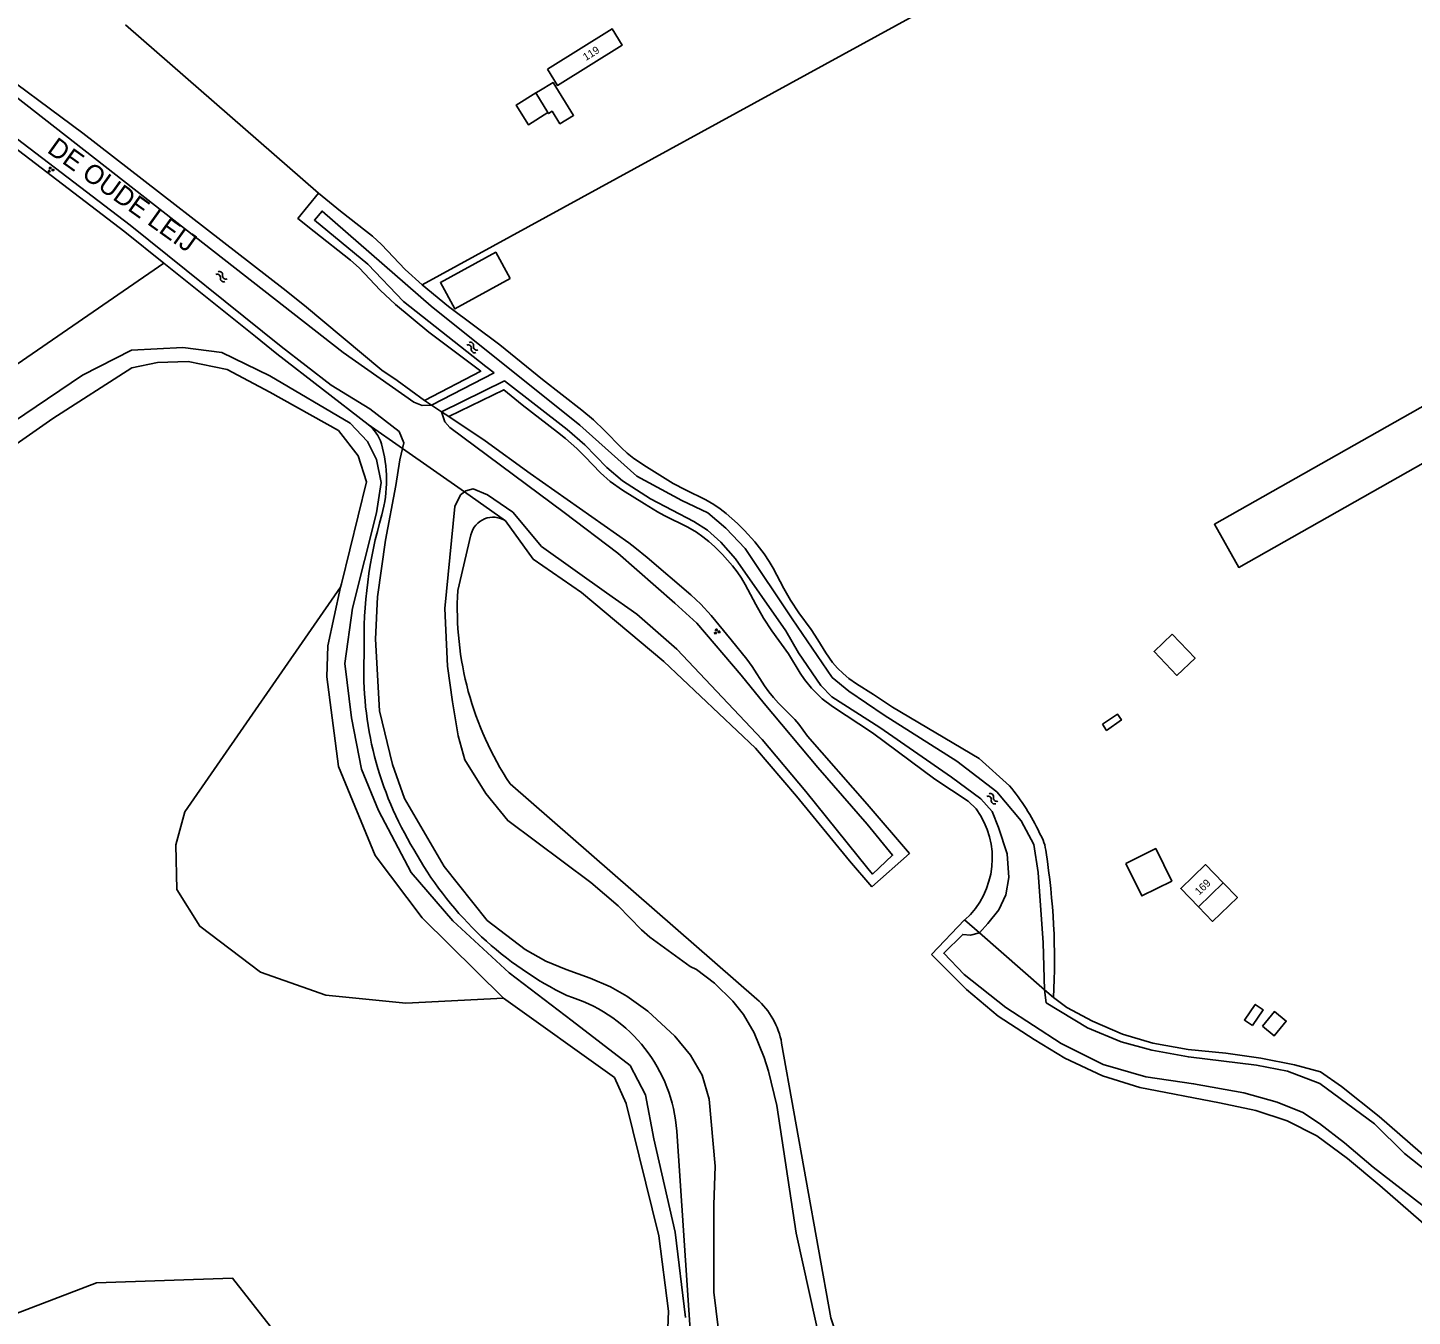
# Model space of a CAD drawing. Extents: x 126000 to 131009, y 393000 to 395500.
# Drawn here: x 129237.4 to 129419, y 394911.2 to 395080.3 of the extents above; entities that cross this region are included whole.
import ezdxf

# ---------------------------------------------------------------- set-up
doc = ezdxf.new("R2010")
doc.units = 0
for name, color, linetype in [('gg-anno-huisnummerreeks BGT', 7, 'Continuous'), ('gg-anno-naam water', 7, 'Continuous'), ('gg-bbg-bijgebouw', 7, 'Continuous'), ('gg-bbg-hoofdgebouw', 7, 'Continuous'), ('gg-bbg-luifel en loopbrug', 7, 'Continuous'), ('gg-bbg-overig bouwwerk', 7, 'Continuous'), ('gg-knt-onverhard', 7, 'Continuous'), ('gg-kntw-bovenkant insteek waterloop', 7, 'Continuous'), ('gg-kntw-waterlijn', 7, 'Continuous'), ('gt-grn-groengrens', 7, 'Continuous'), ('gt-grn-vlakafsluiter', 7, 'Continuous'), ('gt-symb-groenvak', 7, 'Continuous'), ('gt-symb-watersymbool', 7, 'Continuous')]:
    doc.layers.add(name, color=color, linetype=linetype)

# ---------------------------------------------------------------- blocks, each defined once
blk = doc.blocks.new('gt0-WA')
at = {"layer": 'gt-symb-watersymbool'}
for centre, start, end in [((-0.32, 0.02), 28.0725, 151.9275), ((0.43, 0.42), 208.0725, 331.9275), ((-0.32, -0.43), 28.0725, 151.9275), ((0.43, -0.03), 208.0725, 331.9275)]:
    blk.add_arc(centre, 0.425, start, end, dxfattribs=at)
blk = doc.blocks.new('gt0-GRVAK')
at = {"layer": 'gt-symb-groenvak'}
for p, q in [((-0.11, 0.19), (-0.23, 0.24)), ((-0.18, 0.15), (0.09, 0.15)), ((-0.09, 0.21), (-0.16, 0.32)), ((-0.05, 0.21), (-0.05, 0.39)), ((0, 0.21), (0.06, 0.32)), ((0.01, 0.19), (0.13, 0.24)), ((0.26, -0.05), (0.2, 0.06)), ((0.3, -0.05), (0.3, 0.13)), ((0.35, -0.05), (0.41, 0.06)), ((-0.25, -0.23), (-0.36, -0.18)), ((-0.32, -0.26), (-0.05, -0.26)), ((-0.23, -0.21), (-0.29, -0.1)), ((-0.18, -0.2), (-0.18, -0.02)), ((-0.14, -0.21), (-0.07, -0.1)), ((-0.12, -0.23), (0, -0.18)), ((0.24, -0.07), (0.12, -0.02)), ((0.17, -0.11), (0.44, -0.11)), ((0.37, -0.07), (0.49, -0.02))]:
    blk.add_line(p, q, dxfattribs=at)

msp = doc.modelspace()

# ---------------------------------------------------------------- linework, layer by layer
at = {"layer": 'gg-bbg-bijgebouw'}
msp.add_line((129304.04, 395071.72), (129305.64, 395069.14), dxfattribs=at)
for points in [[(129305.64, 395069.14), (129305.72, 395069.02), (129306.19, 395069.31), (129307.21, 395067.67), (129308.99, 395068.78), (129306.32, 395073.07), (129304.43, 395071.95), (129304.04, 395071.72)], [(129300.68, 395047.37), (129298.79, 395050.82), (129291.54, 395046.85), (129293.43, 395043.4), (129300.68, 395047.37)], [(129381.45, 394970.66), (129385.37, 394972.59), (129387.47, 394968.33), (129383.55, 394966.4), (129381.45, 394970.66)]]:
    msp.add_lwpolyline(points, dxfattribs=at)
at = {"layer": 'gg-bbg-hoofdgebouw'}
msp.add_line((129394.22, 394968.1), (129390.98, 394964.94), dxfattribs=at)
for points in [[(129305.56, 395074.83), (129306.87, 395072.71), (129315.39, 395077.99), (129314.08, 395080.11), (129305.56, 395074.83)], [(129394.22, 394968.1), (129391.88, 394970.51), (129388.64, 394967.35), (129390.98, 394964.94)]]:
    msp.add_lwpolyline(points, dxfattribs=at)
at = {"layer": 'gg-bbg-luifel en loopbrug'}
for points in [[(129304.04, 395071.72), (129301.48, 395070.13), (129303.08, 395067.55), (129305.64, 395069.14)], [(129387.54, 395000.72), (129385.15, 394998.43), (129388.15, 394995.31), (129390.53, 394997.59), (129387.54, 395000.72)], [(129390.98, 394964.94), (129392.83, 394963.05), (129396.07, 394966.2), (129394.22, 394968.1)]]:
    msp.add_lwpolyline(points, dxfattribs=at)
at = {"layer": 'gg-bbg-overig bouwwerk'}
for points in [[(129378.38, 394988.92), (129378.92, 394988.1), (129380.87, 394989.47), (129380.37, 394990.23), (129378.38, 394988.92)], [(129398.06, 394949.38), (129397, 394950.11), (129398.41, 394952.15), (129399.46, 394951.43), (129398.06, 394949.38)], [(129399.36, 394949.32), (129400.94, 394951.22), (129402.49, 394949.96), (129400.91, 394948.04), (129399.36, 394949.32)]]:
    msp.add_lwpolyline(points, dxfattribs=at)
at = {"layer": 'gg-knt-onverhard'}
for points in [[(129613.28, 395141.08), (129582.5, 395124.65), (129519.7, 395086.8), (129393.06, 395015.14), (129396.26, 395009.49), (129504.47, 395070.72), (129579.33, 395116.22), (129615.12, 395138.08)], [(129224.81, 395021.38), (129244.59, 395034.72), (129251.01, 395037.96), (129257.74, 395038.35), (129262.84, 395037.67), (129269.17, 395034.62), (129279.68, 395028.41), (129281.98, 395026), (129283.16, 395023.64), (129283.75, 395020.6), (129283.16, 395016.62), (129280.02, 395004.15), (129279.01, 394996.86), (129279.87, 394989.73), (129281.16, 394983.03), (129283.39, 394977.61), (129287.68, 394969.45), (129293.18, 394963.1), (129300.56, 394956.31), (129308.82, 394949.99), (129316.42, 394944.14), (129318.44, 394940.31), (129319.51, 394934.52), (129322.34, 394922.28), (129323.7, 394911.07)], [(129278.44, 395006.87), (129278.54, 395007.32), (129281.83, 395020.69), (129280.73, 395024.1), (129278.18, 395027.44), (129269.16, 395032.46), (129263.57, 395035.46), (129258.43, 395036.51), (129254.42, 395036.34), (129251.06, 395035.67), (129240.69, 395029.02), (129187.85, 394992.08)], [(129299.79, 394952.96), (129289.14, 394963.53), (129282.97, 394971.67), (129278.17, 394983.35), (129276.62, 394995.12), (129276.77, 394999.21), (129278.44, 395006.87)], [(129321.22, 394902.85), (129321.21, 394905.14), (129321.46, 394911.93), (129320.18, 394921.81), (129315.88, 394939.17), (129314.38, 394942.57), (129299.79, 394952.96)]]:
    msp.add_lwpolyline(points, dxfattribs=at)
at = {"layer": 'gg-kntw-bovenkant insteek waterloop'}
for p, q in [((129267.26, 395039.76), (129255.26, 395049.4)), ((129273.72, 395043.86), (129270.9, 395046.08)), ((129270.08, 395037.5), (129267.26, 395039.76)), ((129270.08, 395037.5), (129282.05, 395028.23)), ((129293.8, 395006.45), (129295.53, 395013.76)), ((129281.52, 394997.86), (129281.53, 394998.55)), ((129300.66, 394981.1), (129333.02, 394952.85)), ((129353.08, 394971.96), (129348.11, 394967.59)), ((129360.3, 394963.24), (129355.95, 394958.69)), ((129322.54, 394935.53), (129324.32, 394908.82))]:
    msp.add_line(p, q, dxfattribs=at)
for points in [[(129270.9, 395046.08), (129244.63, 395066.45), (129231.53, 395076.17)], [(129255.26, 395049.4), (129250.14, 395053.51), (129230.18, 395068.71)], [(129275.54, 395058.56), (129272.85, 395055.26), (129274.97, 395053.54), (129279.74, 395049.78), (129280.86, 395048.76), (129283.61, 395045.85), (129285.62, 395043.98), (129290.01, 395040.34), (129296.83, 395035.21), (129289.43, 395031.39)], [(129289.14, 395046.57), (129286.91, 395048.57), (129283.81, 395051.82), (129282.62, 395052.92), (129281.85, 395053.56), (129278.41, 395056.21), (129275.54, 395058.56)], [(129366.17, 394980.84), (129362.19, 394984.43), (129350.85, 394991.14), (129348.35, 394992.8), (129346.12, 394994.22), (129345.12, 394994.93), (129344.35, 394995.57), (129343.63, 394996.26), (129342.97, 394997.02), (129342.08, 394998.27), (129341.04, 395000), (129340.15, 395001.33), (129338.54, 395003.52), (129337.45, 395005.2), (129336.58, 395006.73), (129335.18, 395009.39), (129334.67, 395010.25), (129334.01, 395011.26), (129332.78, 395012.84), (129331.43, 395014.33), (129330.52, 395015.23), (129329.01, 395016.55), (129328.22, 395017.16), (129327.39, 395017.72), (129326.35, 395018.33), (129323.66, 395019.66), (129322.08, 395020.5), (129318.57, 395022.66), (129316.91, 395023.77), (129316.01, 395024.48), (129315.27, 395025.15), (129313.06, 395027.46), (129311.61, 395028.83), (129310.08, 395030.12), (129304.91, 395034.14), (129299.31, 395038.66), (129292.61, 395043.7), (129289.14, 395046.57)], [(129289.43, 395031.39), (129285.84, 395033.98), (129283.85, 395035.34), (129273.72, 395043.86)], [(129361.8, 394977.81), (129360.74, 394978.82), (129356.37, 394981.69), (129348.2, 394987.8), (129342.95, 394991.24), (129341.63, 394992.26), (129340.89, 394992.94), (129340.2, 394993.66), (129339.29, 394994.79), (129338.73, 394995.62), (129337.2, 394998.13), (129334.99, 395001.17), (129333.91, 395002.84), (129332.9, 395004.61), (129331.49, 395007.26), (129331.02, 395008.05), (129330.46, 395008.88), (129329.85, 395009.67), (129328.53, 395011.18), (129327.49, 395012.21), (129326.74, 395012.88), (129325.96, 395013.51), (129325.14, 395014.09), (129324, 395014.76), (129320.89, 395016.3), (129320.01, 395016.78), (129318.3, 395017.81), (129315.43, 395019.62), (129313.8, 395020.77), (129312.54, 395021.88), (129310.46, 395024.05), (129309.43, 395025.06), (129307.93, 395026.39), (129306.91, 395027.22), (129302.27, 395030.81), (129299.83, 395032.78), (129292.63, 395029.26)], [(129292.63, 395029.26), (129297.4, 395026.08), (129303.29, 395021.79), (129316.23, 395012.71), (129317.02, 395012.11), (129318.64, 395010.79), (129324.4, 395005.88), (129325.69, 395004.66), (129327.04, 395003.19), (129329.67, 395000), (129331.72, 394997.45), (129332.42, 394996.48), (129334.06, 394993.96), (129334.63, 394993.14), (129335.21, 394992.4), (129335.88, 394991.66), (129338.01, 394989.54), (129338.54, 394988.93), (129339.7, 394987.33), (129347.49, 394978.43), (129353.08, 394971.96)], [(129300.06, 395015.6), (129303.72, 395010.55), (129310.03, 395006.18), (129320.83, 394997.14), (129332.86, 394985.79)], [(129332.86, 394985.79), (129338.26, 394979.47), (129345.2, 394971), (129348.11, 394967.59)], [(129355.95, 394958.69), (129360.54, 394954.13), (129364.69, 394950.63), (129369.4, 394947.54), (129373.43, 394945.12), (129378.36, 394942.81), (129383.3, 394941.24), (129393.72, 394939.24), (129398.48, 394938.24), (129402.62, 394936.9), (129406.48, 394934.93), (129410.51, 394931.94), (129414.77, 394928.39), (129424.25, 394920.16), (129434.93, 394910.63), (129447.49, 394899.01), (129451.87, 394894.63)], [(129308.85, 394953.07), (129308.12, 394953.34), (129307.41, 394953.67)], [(129443.08, 394912.98), (129442.45, 394913.37), (129428.59, 394925.33), (129414.68, 394937.45), (129409.74, 394941.4), (129406.96, 394943.31), (129403.56, 394944.21), (129399.14, 394945.1), (129394.55, 394945.76), (129389.62, 394946.25), (129384.97, 394947.08), (129381.01, 394948.26), (129377.09, 394949.94), (129373.69, 394951.74), (129371.96, 394953.06)], [(129336.29, 394947.08), (129342.75, 394911.04), (129346.48, 394900.07), (129347.21, 394897)]]:
    msp.add_lwpolyline(points, dxfattribs=at)
for centre, radius, start, end in [((129278.99, 395024.27), 5.01, 16.5656, 52.2243), ((129267.27, 395020.92), 17.19, 344.6622, 16.1244), ((129339.87, 395000.02), 58.36, 163.7256, 181.439), ((129298.45, 395013.07), 3, 57.4146, 166.7012), ((129335.53, 395004.14), 41.79, 176.8383, 213.463), ((129326.43, 394995.87), 44.95, 177.4618, 211.3698), ((129344.86, 394962.88), 27.87, 24.9279, 40.1135), ((129353.01, 394971.35), 10.91, 311.967, 36.3122), ((129364.79, 394971.45), 6.22, 5.7329, 30.733), ((129328.6, 394994.87), 46.33, 208.9114, 242.7732), ((129281.8, 394957.9), 90.29, 356.9261, 9.0296), ((129302.56, 394934.04), 20.04, 4.2578, 71.7108), ((129326.45, 394945.32), 10, 10.1458, 48.8982)]:
    msp.add_arc(centre, radius, start, end, dxfattribs=at)
at = {"layer": 'gg-kntw-waterlijn'}
for p, q in [((129298.6, 395034.99), (129290.38, 395030.75)), ((129291.66, 395029.91), (129299.94, 395033.95))]:
    msp.add_line(p, q, dxfattribs=at)
for points in [[(129230.65, 395074.36), (129235.73, 395071.3), (129278.76, 395037.69), (129288.04, 395031.15), (129289.16, 395030.72), (129290.38, 395030.75)], [(129231.01, 395069.46), (129250.82, 395054.38), (129270.63, 395038.47), (129277.19, 395033.4), (129282.28, 395030.28), (129286.11, 395027.3)], [(129370.79, 394954.09), (129370.61, 394960.24), (129369.96, 394969.47), (129369.38, 394973.12), (129367.73, 394976.22), (129364.5, 394980.03), (129359.29, 394984.06), (129349.73, 394990.08), (129345.11, 394993.25), (129342.93, 394995.05), (129337.68, 395002.74), (129331.5, 395011.96), (129328.98, 395014.63), (129326.6, 395016.64), (129323.2, 395018.28), (129317.31, 395021.47), (129309.81, 395028.15), (129290.32, 395043.74), (129276.02, 395056.22), (129275.01, 395055.05), (129281.99, 395049.24), (129286.71, 395044.38), (129297.5, 395035.84), (129298.6, 395034.99)], [(129299.94, 395033.95), (129308.18, 395027.57), (129310.46, 395025.58), (129313.38, 395022.58), (129315.4, 395020.85), (129319.09, 395018.49), (129324.79, 395015.51), (129326.55, 395014.38), (129328.31, 395012.8), (129330.24, 395010.6), (129336.83, 395001.17), (129338.51, 394998.27), (129341.43, 394994), (129342.87, 394992.51), (129349.16, 394988.48), (129358.57, 394981.95), (129362.44, 394979.12), (129363.92, 394977.46), (129364.73, 394975.38), (129365.86, 394971.92), (129366.11, 394968.81), (129365.72, 394966.54), (129364.8, 394964.58), (129363.34, 394962.79), (129362.25, 394961.54)], [(129291.66, 395029.91), (129292.12, 395028.59), (129292.77, 395027.85), (129307.75, 395016.67), (129314.79, 395011.33), (129322.3, 395004.8), (129325.15, 395002.17), (129330.99, 394995.36), (129334.02, 394991.61), (129341.05, 394983.24), (129347.53, 394975.8), (129350.85, 394971.73), (129348.22, 394969.26), (129347.6, 394970), (129339.46, 394980.07), (129333.72, 394986.9), (129322.56, 394998.75), (129317.28, 395003.33), (129313.33, 395006.14), (129304.8, 395012.24), (129301.01, 395016.72), (129297.69, 395018.99), (129295.84, 395019.79), (129294.86, 395019.53), (129294.67, 395019.38)], [(129286.56, 395025.07), (129286.74, 395025.83), (129286.11, 395027.3)], [(129328.87, 394902.29), (129327.4, 394914.42), (129327.4, 394925.87), (129327.57, 394930.95), (129326.8, 394939.74), (129325.88, 394942.89), (129324.32, 394945.5), (129322.28, 394948), (129318.73, 394951.29), (129315.98, 394953.26), (129313.86, 394954.48), (129311.18, 394955.58), (129308.03, 394956.73), (129305.37, 394957.85), (129302.63, 394959.34), (129297.65, 394963.17), (129292.04, 394970.25), (129286.8, 394979.19), (129285.23, 394983.64), (129283.53, 394990.65), (129283.03, 395000.09), (129283.28, 395005.64), (129284.33, 395013.04), (129285.67, 395020.21), (129286.22, 395023.59), (129286.56, 395025.07)], [(129341.61, 394906.7), (129338.19, 394922.16), (129335.65, 394938.88), (129334.55, 394943.4), (129334, 394945.21), (129332.71, 394948.43), (129331.29, 394950.85), (129329.9, 394952.6), (129327.48, 394954.93), (129325.13, 394956.73), (129324.3, 394957.11), (129319.02, 394960.97), (129317.91, 394961.96), (129314.84, 394965.11), (129311.28, 394968.13), (129300.37, 394976.27), (129297.51, 394979.83), (129294.74, 394984.24), (129293.86, 394987.37), (129293.13, 394991.84), (129292.44, 394996.52), (129292.13, 395004.1), (129293.44, 395017.48), (129294.16, 395018.99), (129294.67, 395019.38)], [(129455.08, 394891.43), (129455.38, 394892.59), (129455.28, 394894.77), (129447.12, 394902.65), (129438.02, 394910.82), (129420.26, 394925.86), (129413.89, 394930.79), (129410.13, 394934.02), (129406.85, 394936.55), (129404.64, 394937.97), (129401.29, 394939.34), (129396.94, 394940.55), (129390.33, 394941.75), (129384.06, 394942.65), (129378.49, 394944.26), (129372.98, 394947.02), (129365.71, 394951.76), (129360.22, 394956.1), (129357.55, 394958.86), (129360.04, 394961.33), (129361.05, 394961.26), (129362.25, 394961.54)], [(129442.32, 394912.32), (129430.23, 394922.77), (129425.55, 394926.63), (129417.99, 394932.58), (129414.06, 394936.51), (129406.87, 394941.78), (129402.63, 394943.38), (129398.6, 394944.17), (129389.66, 394945.27), (129384.86, 394946.17), (129380.82, 394947.26), (129376.41, 394949.07), (129371, 394952.37), (129370.79, 394954.09)]]:
    msp.add_lwpolyline(points, dxfattribs=at)
at = {"layer": 'gt-grn-groengrens'}
msp.add_line((129078.5, 394927.82), (129255.26, 395049.4), dxfattribs=at)
for points in [[(129278.44, 395006.87), (129258.01, 394977.44), (129256.81, 394973.08), (129256.96, 394967.22), (129259.97, 394962.41), (129267.93, 394956.39), (129276.5, 394953.39), (129287.01, 394952.33), (129299.79, 394952.96)], [(129100.4, 394829.47), (129115.12, 394779.91), (129136, 394758.56), (129229.76, 394832.53), (129240.54, 394849.9), (129256.77, 394849.9), (129258.42, 394852.6), (129248.2, 394855.46), (129248.81, 394871.25), (129249.03, 394893.12), (129261.05, 394898.99), (129265.71, 394902.74), (129269.69, 394909.32), (129264.28, 394916.24), (129246.4, 394915.64), (129220.11, 394905.56), (129229.26, 394888.41)]]:
    msp.add_lwpolyline(points, dxfattribs=at)
at = {"layer": 'gt-grn-vlakafsluiter'}
for p, q in [((129368.61, 395090.07), (129289.14, 395046.57)), ((129275.54, 395058.56), (129250.21, 395080.67)), ((129289.43, 395031.39), (129290.38, 395030.75)), ((129290.38, 395030.75), (129291.66, 395029.91)), ((129291.66, 395029.91), (129292.63, 395029.26)), ((129282.05, 395028.23), (129286.56, 395025.07)), ((129286.56, 395025.07), (129294.67, 395019.38)), ((129294.67, 395019.38), (129300.06, 395015.6)), ((129360.3, 394963.24), (129362.25, 394961.54)), ((129362.25, 394961.54), (129370.79, 394954.09)), ((129370.79, 394954.09), (129371.96, 394953.06))]:
    msp.add_line(p, q, dxfattribs=at)

# ---------------------------------------------------------------- block references
at = {"layer": 'gt-symb-groenvak'}
for p in [(129240.4, 395061.65), (129327.78, 395001.07)]:
    msp.add_blockref('gt0-GRVAK', p, dxfattribs=at)
at = {"layer": 'gt-symb-watersymbool'}
for p, rotation in [((129262.78, 395047.65), -38.050968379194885), ((129295.69, 395038.37), -40.17242342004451), ((129363.9, 394979.17), -39.72486252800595)]:
    msp.add_blockref('gt0-WA', p, dxfattribs=dict(at, rotation=rotation))

# ---------------------------------------------------------------- texts
at = {"layer": 'gg-anno-huisnummerreeks BGT'}
for s, rotation, p in [('119', 31.8, (129310.61, 395075.9)), ('169', 44.2, (129391.07, 394966.42))]:
    msp.add_text(s, height=1, rotation=rotation, dxfattribs=at).set_placement(p)
at = {"layer": 'gg-anno-naam water'}
msp.add_text('DE OUDE LEIJ', height=2.5, rotation=324.3558, dxfattribs=at).set_placement((129239.81, 395064.01))

doc.saveas('drawing.dxf')
